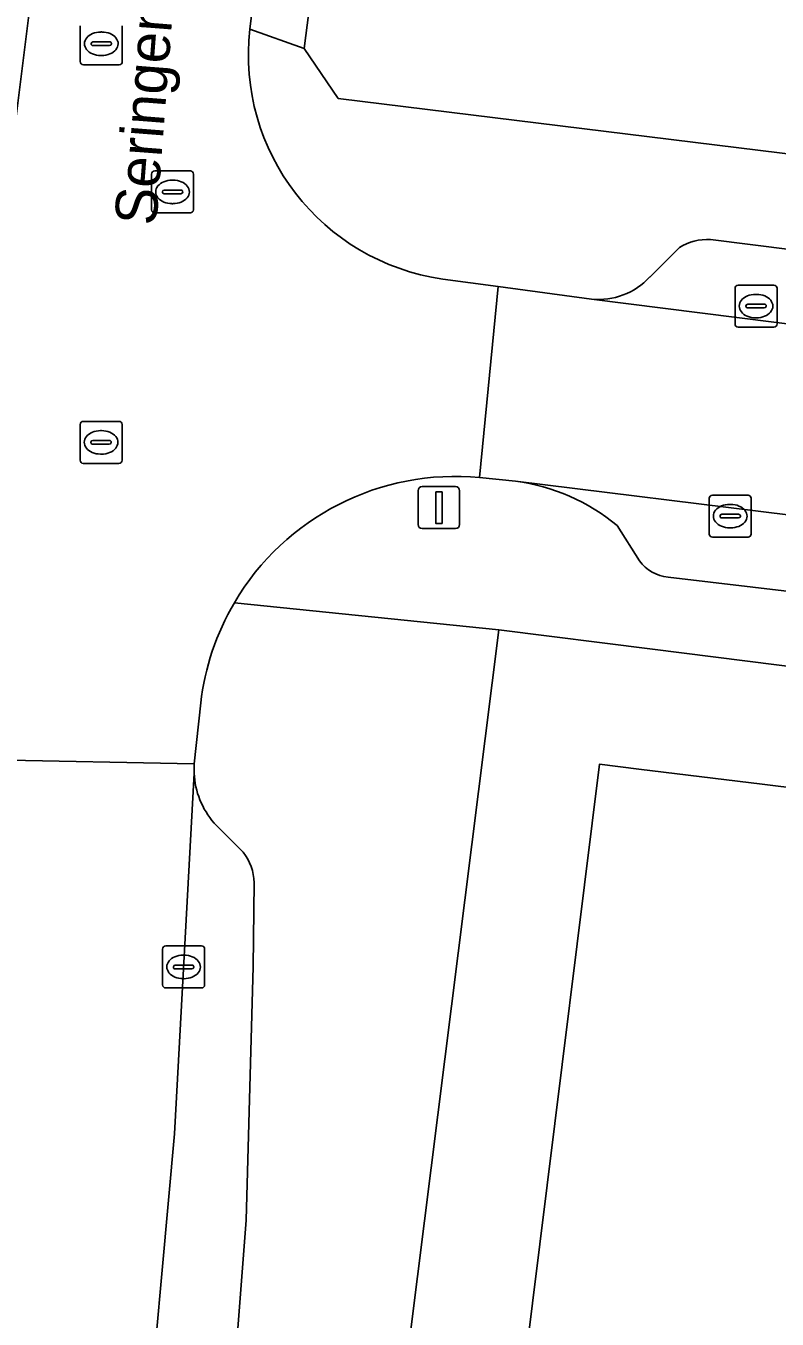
# Model space of a CAD drawing. Extents: x 161692 to 162379, y 380760 to 381678.
# Drawn here: x 162122.95 to 162140.85, y 381372 to 381402.81 of the extents above; entities that cross this region are included whole.
import ezdxf

# ---------------------------------------------------------------- set-up
doc = ezdxf.new("R2010")
doc.units = 0
for name, color, linetype in [('IMGEO_Erf', 7, 'Continuous'), ('IMGEO_Kolk', 7, 'Continuous'), ('IMGEO_Lichtmast', 7, 'Continuous'), ('IMGEO_Openbare_ruimte_label', 7, 'Continuous'), ('IMGEO_Pand', 7, 'Continuous'), ('IMGEO_Parkeervlak_open', 7, 'Continuous'), ('IMGEO_Rijbaan_lokaal_open', 7, 'Continuous'), ('IMGEO_Rioolput', 7, 'Continuous'), ('IMGEO_Voetpad_open', 7, 'Continuous')]:
    doc.layers.add(name, color=color, linetype=linetype)

msp = doc.modelspace()

# ---------------------------------------------------------------- linework, layer by layer
at = {"layer": 'IMGEO_Erf'}
msp.add_lwpolyline([(162226.745, 381376.844), (162140.834, 381387.594), (162137.883, 381387.964), (162134.218, 381388.422), (162129.541, 381351.238), (162129.168, 381348.272), (162131.982, 381347.932), (162132.353, 381350.918), (162136.618, 381385.223), (162137.56, 381385.107), (162140.498, 381384.744), (162152.097, 381383.312)], dxfattribs=at)
at = {"layer": 'IMGEO_Kolk'}
for p, q in [((162139.849, 381395.711), (162139.849, 381396.563)), ((162139.924, 381396.637), (162140.776, 381396.637)), ((162140.85, 381396.563), (162140.85, 381395.711)), ((162140.337, 381396.417), (162140.362, 381396.417)), ((162140.108, 381396.131), (162140.108, 381396.143)), ((162140.546, 381396.094), (162140.148, 381396.094)), ((162140.151, 381396.18), (162140.549, 381396.18)), ((162140.592, 381396.143), (162140.592, 381396.131)), ((162140.36, 381395.857), (162140.335, 381395.857)), ((162140.776, 381395.637), (162139.924, 381395.637)), ((162139.309, 381391.633), (162140.161, 381391.633)), ((162139.234, 381390.707), (162139.234, 381391.559)), ((162139.722, 381391.413), (162139.747, 381391.413)), ((162140.235, 381391.559), (162140.235, 381390.707)), ((162139.493, 381391.127), (162139.493, 381391.139)), ((162139.931, 381391.09), (162139.533, 381391.09)), ((162139.536, 381391.176), (162139.934, 381391.176)), ((162139.977, 381391.139), (162139.977, 381391.127)), ((162139.745, 381390.853), (162139.72, 381390.853)), ((162140.161, 381390.633), (162139.309, 381390.633)), ((162126.28, 381380.893), (162127.132, 381380.893)), ((162126.205, 381379.967), (162126.205, 381380.819)), ((162126.693, 381380.673), (162126.718, 381380.673)), ((162127.206, 381380.819), (162127.206, 381379.967)), ((162126.464, 381380.387), (162126.464, 381380.399)), ((162126.902, 381380.35), (162126.504, 381380.35)), ((162126.507, 381380.436), (162126.905, 381380.436)), ((162126.948, 381380.399), (162126.948, 381380.387)), ((162126.716, 381380.113), (162126.691, 381380.113)), ((162127.132, 381379.893), (162126.28, 381379.893))]:
    msp.add_line(p, q, dxfattribs=at)
for points in [[(162139.849, 381395.711), (162139.849, 381396.563)], [(162139.924, 381396.637), (162140.776, 381396.637)], [(162140.85, 381396.563), (162140.85, 381395.711)], [(162140.776, 381395.637), (162139.924, 381395.637)], [(162139.309, 381391.633), (162140.161, 381391.633)], [(162139.234, 381390.707), (162139.234, 381391.559)], [(162140.235, 381391.559), (162140.235, 381390.707)], [(162140.161, 381390.633), (162139.309, 381390.633)], [(162126.28, 381380.893), (162127.132, 381380.893)], [(162126.205, 381379.967), (162126.205, 381380.819)], [(162127.206, 381380.819), (162127.206, 381379.967)], [(162127.132, 381379.893), (162126.28, 381379.893)]]:
    msp.add_lwpolyline(points, dxfattribs=at)
for centre, radius, start, end in [((162139.926, 381396.561), 0.0765, 91.552, 178.448), ((162139.926, 381396.561), 0.0765, 91.552, 178.448), ((162140.774, 381396.561), 0.0765, 1.552, 88.448), ((162140.774, 381396.561), 0.0765, 1.552, 88.448), ((162140.148, 381396.14), 0.0403, 85.8775, 175.7526), ((162140.145, 381396.13), 0.0366, 178.938, 274.7102), ((162140.549, 381396.137), 0.043, 264.8664, 352.4533), ((162140.553, 381396.142), 0.0386, 1.7309, 96.639), ((162139.926, 381395.713), 0.0765, 181.552, 268.448), ((162139.926, 381395.713), 0.0765, 181.552, 268.448), ((162140.774, 381395.713), 0.0765, 271.552, 358.448), ((162140.774, 381395.713), 0.0765, 271.552, 358.448), ((162139.311, 381391.557), 0.0765, 91.552, 178.448), ((162139.311, 381391.557), 0.0765, 91.552, 178.448), ((162140.159, 381391.557), 0.0765, 1.552, 88.448), ((162140.159, 381391.557), 0.0765, 1.552, 88.448), ((162139.533, 381391.136), 0.0403, 85.8775, 175.7526), ((162139.53, 381391.126), 0.0366, 178.938, 274.7102), ((162139.934, 381391.133), 0.043, 264.8664, 352.4533), ((162139.938, 381391.138), 0.0386, 1.7309, 96.639), ((162139.311, 381390.709), 0.0765, 181.552, 268.448), ((162139.311, 381390.709), 0.0765, 181.552, 268.448), ((162140.159, 381390.709), 0.0765, 271.552, 358.448), ((162140.159, 381390.709), 0.0765, 271.552, 358.448), ((162126.282, 381380.817), 0.0765, 91.552, 178.448), ((162126.282, 381380.817), 0.0765, 91.552, 178.448), ((162127.13, 381380.817), 0.0765, 1.552, 88.448), ((162127.13, 381380.817), 0.0765, 1.552, 88.448), ((162126.504, 381380.396), 0.0403, 85.8775, 175.7526), ((162126.501, 381380.386), 0.0366, 178.938, 274.7102), ((162126.905, 381380.393), 0.043, 264.8664, 352.4533), ((162126.909, 381380.398), 0.0386, 1.7309, 96.639), ((162126.282, 381379.969), 0.0765, 181.552, 268.448), ((162126.282, 381379.969), 0.0765, 181.552, 268.448), ((162127.13, 381379.969), 0.0765, 271.552, 358.448), ((162127.13, 381379.969), 0.0765, 271.552, 358.448)]:
    msp.add_arc(centre, radius, start, end, dxfattribs=at)
for centre, major_axis, ratio, start_param, end_param in [((162140.336, 381396.137), (-0.387, 0.002), 0.722429, 4.712389, 7.853982), ((162140.361, 381396.137), (-0.39, 0.002), 0.717154, 1.570796, 4.712389), ((162139.721, 381391.133), (-0.387, 0.002), 0.722429, 4.712389, 7.853982), ((162139.746, 381391.133), (-0.39, 0.002), 0.717154, 1.570796, 4.712389), ((162126.692, 381380.393), (-0.387, 0.002), 0.722429, 4.712389, 7.853982), ((162126.717, 381380.393), (-0.39, 0.002), 0.717154, 1.570796, 4.712389)]:
    msp.add_ellipse(centre, major_axis=major_axis, ratio=ratio, start_param=start_param, end_param=end_param, dxfattribs=at)
at = {"layer": 'IMGEO_Lichtmast'}
for p, q in [((162132.295, 381390.936), (162132.295, 381391.736)), ((162132.295, 381391.736), (162132.295, 381390.936)), ((162132.395, 381391.836), (162133.185, 381391.836)), ((162133.185, 381391.836), (162132.395, 381391.836)), ((162133.285, 381391.736), (162133.285, 381390.936)), ((162133.285, 381390.936), (162133.285, 381391.736)), ((162133.185, 381390.836), (162132.395, 381390.836)), ((162132.395, 381390.836), (162133.185, 381390.836))]:
    msp.add_line(p, q, dxfattribs=at)
msp.add_lwpolyline([(162132.715, 381391.711), (162132.865, 381391.711), (162132.865, 381390.961), (162132.715, 381390.961), (162132.715, 381391.711)], dxfattribs=at)
for centre, start, end in [((162132.395, 381391.736), 90, 180), ((162132.395, 381391.736), 90, 180), ((162133.185, 381391.736), 0, 90), ((162133.185, 381391.736), 360, 90), ((162132.395, 381390.936), 180, 270), ((162132.395, 381390.936), 180, 270), ((162133.185, 381390.936), 270, 0), ((162133.185, 381390.936), 270, 0)]:
    msp.add_arc(centre, 0.1, start, end, dxfattribs=at)
at = {"layer": 'IMGEO_Pand'}
for points in [[(162139.391, 381410.428), (162130.764, 381411.519), (162130.737, 381411.303), (162129.583, 381402.27), (162130.393, 381401.084), (162143.62, 381399.457), (162144.242, 381404.594), (162144.263, 381404.757), (162138.765, 381405.449), (162139.203, 381408.932), (162139.34, 381410.02)], [(162134.432, 381317.237), (162161.625, 381313.867), (162165.679, 381346.706), (162158.218, 381347.626), (162158.194, 381347.428), (162154.335, 381347.878), (162154.36, 381348.077), (162142.531, 381349.53), (162144.484, 381364.551), (162146.102, 381364.353), (162147.104, 381372.539), (162150.707, 381372.093), (162152.097, 381383.312), (162140.498, 381384.744), (162137.56, 381385.107), (162136.618, 381385.223), (162132.353, 381350.918), (162131.982, 381347.932), (162131.095, 381340.794), (162136.871, 381340.077), (162136.549, 381337.414), (162135.685, 381337.52), (162133.628, 381320.511), (162134.819, 381320.363)]]:
    msp.add_lwpolyline(points, close=True, dxfattribs=at)
at = {"layer": 'IMGEO_Parkeervlak_open'}
for points in [[(162138.523, 381397.53), (162137.816, 381396.83)], [(162179.108, 381392.706), (162139.264, 381397.72)], [(162136.43, 381396.305), (162181.151, 381390.667)], [(162175.935, 381386.867), (162160.895, 381388.723), (162147.727, 381390.348), (162134.619, 381391.965)], [(162137.039, 381390.91), (162137.575, 381390.07)], [(162138.252, 381389.676), (162147.201, 381388.62)], [(162126.957, 381385.01), (162126.489, 381376.416), (162125.753, 381368.256), (162122.434, 381341.635)], [(162128.128, 381383.13), (162127.433, 381383.821)], [(162124.523, 381344.023), (162127.965, 381371.368), (162128.193, 381374.361), (162128.362, 381380.401), (162128.39, 381382.399)]]:
    msp.add_lwpolyline(points, dxfattribs=at)
for centre, radius, start, end in [((162139.184, 381396.493), 1.23, 86.2583, 122.5045), ((162136.605, 381397.935), 1.639, 263.8668, 317.6254), ((162133.984, 381387.204), 4.803, 50.4931, 82.3973), ((162138.357, 381390.635), 0.964, 215.8421, 263.7609), ((162128.894, 381385.096), 1.939, 182.5298, 221.1062), ((162127.09, 381382.346), 1.301, 2.3522, 37.0844)]:
    msp.add_arc(centre, radius, start, end, dxfattribs=at)
at = {"layer": 'IMGEO_Rijbaan_lokaal_open'}
for points in [[(162128.284, 381402.736), (162128.411, 381403.792), (162123.186, 381404.414), (162122.38, 381397.987)], [(162134.204, 381396.604), (162132.882, 381396.781)], [(162133.762, 381392.05), (162134.204, 381396.604)], [(162134.218, 381388.422), (162127.915, 381389.07)], [(162122.434, 381341.635), (162122.39, 381341.299), (162122.021, 381338.438), (162120.423, 381325.701), (162126.176, 381324.864), (162126.209, 381325.063), (162127.317, 381333.497), (162127.884, 381338.062), (162128.2, 381340.574), (162128.28, 381341.209), (162129.168, 381348.272), (162129.541, 381351.238), (162134.218, 381388.422)], [(162121.957, 381386.942), (162122.125, 381385.33), (162126.96, 381385.231), (162127.114, 381386.681)], [(162127.114, 381386.681), (162126.96, 381385.231), (162126.957, 381385.01)], [(162127.433, 381383.821), (162128.128, 381383.13)], [(162128.39, 381382.399), (162128.362, 381380.401), (162128.193, 381374.361), (162127.965, 381371.368), (162124.523, 381344.023)]]:
    msp.add_lwpolyline(points, dxfattribs=at)
for points in [[(162136.43, 381396.305), (162134.204, 381396.604), (162133.762, 381392.05), (162134.619, 381391.965), (162147.727, 381390.348), (162160.895, 381388.723), (162175.935, 381386.867), (162180.614, 381386.264), (162181.151, 381390.667)], [(162117.967, 381342.388), (162117.942, 381342.056), (162117.915, 381341.877), (162122.39, 381341.299), (162122.434, 381341.635), (162125.753, 381368.256), (162126.489, 381376.416), (162126.957, 381385.01), (162126.96, 381385.231), (162122.125, 381385.33), (162122.142, 381385.047), (162121.97, 381379.147), (162121.593, 381371.707), (162121.385, 381369.22), (162121.35, 381368.946)]]:
    msp.add_lwpolyline(points, close=True, dxfattribs=at)
for centre, radius, start, end in [((162133.645, 381402.123), 5.396, 173.4738, 261.8714), ((162133.174, 381385.978), 6.101, 84.4683, 149.5442), ((162133.186, 381385.974), 6.113, 149.5707, 173.3581), ((162133.186, 381385.974), 6.113, 149.5707, 173.3581), ((162128.894, 381385.096), 1.939, 182.5298, 221.1062), ((162127.09, 381382.346), 1.301, 2.3522, 37.0844)]:
    msp.add_arc(centre, radius, start, end, dxfattribs=at)
at = {"layer": 'IMGEO_Rioolput'}
for p, q in [((162124.243, 381401.961), (162124.243, 381402.813)), ((162125.244, 381402.813), (162125.244, 381401.961)), ((162124.545, 381402.43), (162124.943, 381402.43)), ((162124.731, 381402.667), (162124.756, 381402.667)), ((162124.502, 381402.381), (162124.502, 381402.393)), ((162124.94, 381402.344), (162124.542, 381402.344)), ((162124.986, 381402.393), (162124.986, 381402.381)), ((162125.17, 381401.887), (162124.318, 381401.887)), ((162124.754, 381402.107), (162124.729, 381402.107)), ((162126.016, 381399.357), (162126.868, 381399.357)), ((162125.941, 381398.431), (162125.941, 381399.283)), ((162126.429, 381399.137), (162126.454, 381399.137)), ((162126.942, 381399.283), (162126.942, 381398.431)), ((162126.2, 381398.851), (162126.2, 381398.863)), ((162126.638, 381398.814), (162126.24, 381398.814)), ((162126.243, 381398.9), (162126.641, 381398.9)), ((162126.684, 381398.863), (162126.684, 381398.851)), ((162126.452, 381398.577), (162126.427, 381398.577)), ((162126.868, 381398.357), (162126.016, 381398.357)), ((162124.237, 381392.464), (162124.237, 381393.316)), ((162124.312, 381393.39), (162125.164, 381393.39)), ((162125.238, 381393.316), (162125.238, 381392.464)), ((162124.496, 381392.884), (162124.496, 381392.896)), ((162124.539, 381392.933), (162124.937, 381392.933)), ((162124.725, 381393.17), (162124.75, 381393.17)), ((162124.98, 381392.896), (162124.98, 381392.884)), ((162124.934, 381392.847), (162124.536, 381392.847)), ((162124.748, 381392.61), (162124.723, 381392.61)), ((162125.164, 381392.39), (162124.312, 381392.39))]:
    msp.add_line(p, q, dxfattribs=at)
for points in [[(162124.243, 381401.961), (162124.243, 381402.813)], [(162125.244, 381402.813), (162125.244, 381401.961)], [(162125.17, 381401.887), (162124.318, 381401.887)], [(162126.016, 381399.357), (162126.868, 381399.357)], [(162125.941, 381398.431), (162125.941, 381399.283)], [(162126.942, 381399.283), (162126.942, 381398.431)], [(162126.868, 381398.357), (162126.016, 381398.357)], [(162124.237, 381392.464), (162124.237, 381393.316)], [(162124.312, 381393.39), (162125.164, 381393.39)], [(162125.238, 381393.316), (162125.238, 381392.464)], [(162125.164, 381392.39), (162124.312, 381392.39)]]:
    msp.add_lwpolyline(points, dxfattribs=at)
for centre, radius, start, end in [((162124.542, 381402.39), 0.0403, 85.8775, 175.7526), ((162124.947, 381402.392), 0.0386, 1.7309, 96.639), ((162124.539, 381402.38), 0.0366, 178.938, 274.7102), ((162124.943, 381402.387), 0.043, 264.8664, 352.4533), ((162124.32, 381401.963), 0.0765, 181.552, 268.448), ((162124.32, 381401.963), 0.0765, 181.552, 268.448), ((162125.168, 381401.963), 0.0765, 271.552, 358.448), ((162125.168, 381401.963), 0.0765, 271.552, 358.448), ((162126.018, 381399.281), 0.0765, 91.552, 178.448), ((162126.018, 381399.281), 0.0765, 91.552, 178.448), ((162126.866, 381399.281), 0.0765, 1.552, 88.448), ((162126.866, 381399.281), 0.0765, 1.552, 88.448), ((162126.24, 381398.86), 0.0403, 85.8775, 175.7526), ((162126.237, 381398.85), 0.0366, 178.938, 274.7102), ((162126.641, 381398.857), 0.043, 264.8664, 352.4533), ((162126.645, 381398.862), 0.0386, 1.7309, 96.639), ((162126.018, 381398.433), 0.0765, 181.552, 268.448), ((162126.018, 381398.433), 0.0765, 181.552, 268.448), ((162126.866, 381398.433), 0.0765, 271.552, 358.448), ((162126.866, 381398.433), 0.0765, 271.552, 358.448), ((162124.314, 381393.314), 0.0765, 91.552, 178.448), ((162124.314, 381393.314), 0.0765, 91.552, 178.448), ((162125.162, 381393.314), 0.0765, 1.552, 88.448), ((162125.162, 381393.314), 0.0765, 1.552, 88.448), ((162124.536, 381392.893), 0.0403, 85.8775, 175.7526), ((162124.533, 381392.883), 0.0366, 178.938, 274.7102), ((162124.937, 381392.89), 0.043, 264.8664, 352.4533), ((162124.941, 381392.895), 0.0386, 1.7309, 96.639), ((162124.314, 381392.466), 0.0765, 181.552, 268.448), ((162124.314, 381392.466), 0.0765, 181.552, 268.448), ((162125.162, 381392.466), 0.0765, 271.552, 358.448), ((162125.162, 381392.466), 0.0765, 271.552, 358.448)]:
    msp.add_arc(centre, radius, start, end, dxfattribs=at)
for centre, major_axis, ratio, start_param, end_param in [((162124.73, 381402.387), (-0.387, 0.002), 0.722429, 4.712389, 7.853982), ((162124.755, 381402.387), (-0.39, 0.002), 0.717154, 1.570796, 4.712389), ((162126.428, 381398.857), (-0.387, 0.002), 0.722429, 4.712389, 7.853982), ((162126.453, 381398.857), (-0.39, 0.002), 0.717154, 1.570796, 4.712389), ((162124.724, 381392.89), (-0.387, 0.002), 0.722429, 4.712389, 7.853982), ((162124.749, 381392.89), (-0.39, 0.002), 0.717154, 1.570796, 4.712389)]:
    msp.add_ellipse(centre, major_axis=major_axis, ratio=ratio, start_param=start_param, end_param=end_param, dxfattribs=at)
at = {"layer": 'IMGEO_Voetpad_open'}
for points in [[(162125.475, 381455.816), (162126, 381451.921), (162125.738, 381449.545), (162122.735, 381425.75), (162122.593, 381425.745), (162121.843, 381419.831), (162121.219, 381414.916), (162120.583, 381409.9), (162119.948, 381404.896), (162119.049, 381397.809), (162122.38, 381397.987), (162123.186, 381404.414), (162123.217, 381404.652)], [(162133.682, 381429.58), (162133.583, 381429.614), (162132.228, 381424.237), (162131.088, 381424.538), (162130.827, 381423.289), (162128.411, 381403.792), (162128.284, 381402.736), (162129.583, 381402.27), (162130.737, 381411.303), (162130.764, 381411.519), (162131.532, 381417.676), (162132.265, 381423.556), (162135.369, 381423.166), (162135.589, 381424.975), (162135.688, 381425.793), (162136.13, 381429.434)], [(162171.752, 381396.03), (162166.338, 381396.689), (162160.319, 381397.423), (162154.402, 381398.143), (162148.562, 381398.855), (162143.62, 381399.457), (162130.393, 381401.084), (162129.583, 381402.27), (162128.284, 381402.736)], [(162137.816, 381396.83), (162138.523, 381397.53)], [(162139.264, 381397.72), (162179.108, 381392.706)], [(162132.882, 381396.781), (162134.204, 381396.604), (162136.43, 381396.305)], [(162134.619, 381391.965), (162133.762, 381392.05)], [(162137.575, 381390.07), (162137.039, 381390.91)], [(162147.201, 381388.62), (162138.252, 381389.676)], [(162127.915, 381389.07), (162134.218, 381388.422), (162137.883, 381387.964), (162140.834, 381387.594), (162226.745, 381376.844), (162226.777, 381376.984), (162227.307, 381376.913), (162229.21, 381376.71)]]:
    msp.add_lwpolyline(points, dxfattribs=at)
for centre, radius, start, end in [((162133.645, 381402.123), 5.396, 173.4738, 261.8714), ((162139.184, 381396.493), 1.23, 86.2583, 122.5045), ((162136.605, 381397.935), 1.639, 263.8668, 317.6254), ((162133.174, 381385.978), 6.101, 84.4683, 149.5442), ((162133.984, 381387.204), 4.803, 50.4931, 82.3973), ((162138.357, 381390.635), 0.964, 215.8421, 263.7609)]:
    msp.add_arc(centre, radius, start, end, dxfattribs=at)

# ---------------------------------------------------------------- texts
at = {"layer": 'IMGEO_Openbare_ruimte_label'}
msp.add_text('Seringenstraat', height=1, rotation=85.5837, dxfattribs=at).set_placement((162126.052, 381398.04))

doc.saveas('drawing.dxf')
